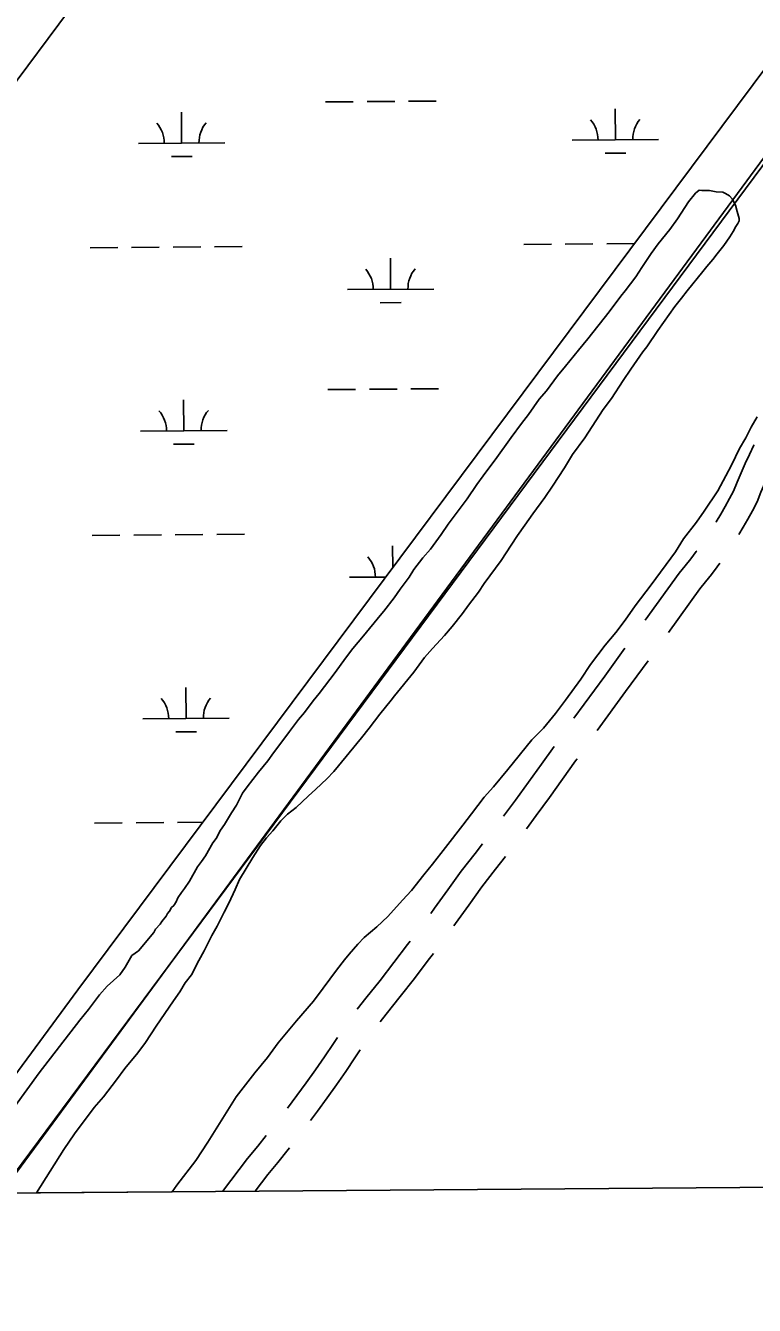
# Model space of a CAD drawing. Extents: x 3540316 to 3578335, y 553172 to 578787.
# Drawn here: x 3561395 to 3562239, y 558573 to 560053 of the extents above; entities that cross this region are included whole.
import ezdxf

# ---------------------------------------------------------------- set-up
doc = ezdxf.new("R2010")
doc.units = 0
for name, color, linetype in [('V-GRID-FRAM', 7, 'Continuous'), ('V-ROAD-CNTR', 7, 'Continuous'), ('V-SITE-VEGE', 7, 'Continuous'), ('V-TOPO-BNDY', 7, 'Continuous'), ('V-WETL-SWMP', 7, 'Continuous')]:
    doc.layers.add(name, color=color, linetype=linetype)

msp = doc.modelspace()

# ---------------------------------------------------------------- linework, layer by layer
at = {"layer": 'V-GRID-FRAM'}
msp.add_lwpolyline([(3544387.2, 576756), (3576013, 576999.8), (3576161.1, 558817.2), (3544519.4, 558573.3), (3544387.2, 576756)], dxfattribs=at)
at = {"layer": 'V-ROAD-CNTR'}
for points in [[(3563261.4, 561261.5), (3563251.4, 561219.6), (3562613.7, 560401.7), (3562266, 559915.3), (3561372.7, 558712.3), (3561361.3, 558699.6)], [(3562250.4, 559901.7), (3561374.3, 558712.5)], [(3562238.5, 559568.7), (3562238.2, 559568.1), (3562233, 559557.5), (3562228, 559546.9), (3562223.2, 559536.1), (3562218.6, 559525.2), (3562214.5, 559515.1), (3562210, 559506.4), (3562205, 559497.3), (3562199.8, 559488.4), (3562194.4, 559479.5), (3562194.2, 559479.2)], [(3562264.9, 559554.5), (3562260, 559544.5), (3562255.3, 559534.4), (3562250.7, 559524.1), (3562246.3, 559513.7), (3562241.8, 559502.5), (3562236.4, 559492.2), (3562231.1, 559482.6), (3562225.6, 559473.1), (3562220.7, 559465)], [(3562171.9, 559446), (3562171.3, 559445.1), (3562165.1, 559436.7), (3562158.7, 559428.6), (3562151.8, 559420.1), (3562112.4, 559365.6)], [(3562198.6, 559431.6), (3562195.5, 559427.4), (3562188.9, 559418.6), (3562182.2, 559409.9), (3562175.7, 559401.8), (3562139.1, 559351.3)], [(3562088.9, 559333.3), (3562065.5, 559301.1), (3562029.9, 559252.5)], [(3562115.6, 559318.9), (3562089.7, 559283.4), (3562056.6, 559238.2)], [(3562006.9, 559219.8), (3561992.3, 559199.3), (3561977.3, 559178.4), (3561962.1, 559157.6), (3561948.2, 559138.9)], [(3562033.5, 559205.5), (3562031.8, 559203.2), (3562016.8, 559181.9), (3562001.6, 559160.8), (3561986.2, 559139.8), (3561974.9, 559124.5)], [(3561924, 559107), (3561915.5, 559095.9), (3561899.3, 559075.3), (3561884, 559053.7), (3561868.6, 559032.5), (3561864.4, 559026.7)], [(3561950.7, 559092.6), (3561939.2, 559077.6), (3561923.4, 559057.4), (3561908.3, 559036.2), (3561892.8, 559014.8), (3561891.1, 559012.4)], [(3561840.5, 558994.7), (3561837.4, 558990.6), (3561821.5, 558969.8), (3561805.5, 558949.2), (3561789.2, 558928.7), (3561778.9, 558915.9)], [(3561867.2, 558980.3), (3561861.3, 558972.4), (3561845.3, 558951.5), (3561829, 558930.6), (3561812.6, 558910), (3561805.7, 558901.4)], [(3561756.2, 558883), (3561751.6, 558876.1), (3561741.2, 558860.9), (3561730.7, 558845.8), (3561720, 558830.8), (3561709.2, 558815.9), (3561698.4, 558801.4)], [(3561782.7, 558868.8), (3561776.5, 558859.4), (3561766, 558843.9), (3561755.2, 558828.5), (3561744.4, 558813.2), (3561733.3, 558798.1), (3561725.1, 558787.1)], [(3561673.8, 558769.8), (3561664.1, 558757.6), (3561652.1, 558743.1), (3561623.4, 558705.1)], [(3561700.7, 558755.4), (3561699.1, 558753.4), (3561687.4, 558738.7), (3561675.7, 558724.5), (3561661.2, 558705.4)]]:
    msp.add_lwpolyline(points, dxfattribs=at)
at = {"layer": 'V-SITE-VEGE'}
for p, q in [((3562174.9, 559863.1), (3562170.4, 559859.6)), ((3562178, 559862.7), (3562174.9, 559863.1)), ((3562186.9, 559862.6), (3562178, 559862.7)), ((3562194.4, 559861.2), (3562186.9, 559862.6)), ((3562162.4, 559849.5), (3562149.8, 559830)), ((3562170.4, 559859.6), (3562162.4, 559849.5)), ((3562202, 559860.7), (3562194.4, 559861.2)), ((3562205.1, 559859.3), (3562202, 559860.7)), ((3562209.9, 559856.6), (3562205.1, 559859.3)), ((3562213, 559853.1), (3562209.9, 559856.6)), ((3562216.9, 559845.5), (3562213, 559853.1)), ((3562218.6, 559838.4), (3562216.9, 559845.5)), ((3562221.2, 559830.4), (3562218.6, 559838.4)), ((3562140.8, 559817.7), (3562127.4, 559800.9)), ((3562149.8, 559830), (3562140.8, 559817.7)), ((3562214, 559815.3), (3562217.2, 559821.1)), ((3562217.2, 559821.1), (3562219.4, 559824.6)), ((3562219.4, 559824.6), (3562221.2, 559827.7)), ((3562221.2, 559827.7), (3562221.2, 559830.4)), ((3562203.3, 559799), (3562210.4, 559809.2)), ((3562210.4, 559809.2), (3562214, 559815.3)), ((3562119.3, 559789.9), (3562108.6, 559773.5)), ((3562127.4, 559800.9), (3562119.3, 559789.9)), ((3562190.7, 559782.7), (3562195.6, 559789.3)), ((3562195.6, 559789.3), (3562203.3, 559799)), ((3562108.6, 559773.5), (3562101.4, 559762.9)), ((3562179.1, 559769), (3562183.6, 559774.8)), ((3562183.6, 559774.8), (3562190.7, 559782.7)), ((3562101.4, 559762.9), (3562089.3, 559746.6)), ((3562160.7, 559746.5), (3562179.1, 559769)), ((3562089.3, 559746.6), (3562084.3, 559740.4)), ((3562154.4, 559738.1), (3562160.7, 559746.5)), ((3562084.3, 559740.4), (3562070.5, 559722.4)), ((3562146.8, 559728.4), (3562154.4, 559738.1)), ((3562070.5, 559722.4), (3562045.8, 559691)), ((3562127.1, 559700.6), (3562146.8, 559728.4)), ((3562114.1, 559681.7), (3562127.1, 559700.6)), ((3562045.8, 559691), (3562035.1, 559677.8)), ((3562035.1, 559677.8), (3562020.3, 559659.3)), ((3562095.7, 559656.1), (3562109.6, 559675.9)), ((3562109.6, 559675.9), (3562114.1, 559681.7)), ((3562020.3, 559659.3), (3562010.9, 559648.3)), ((3562086.7, 559642.8), (3562095.7, 559656.1)), ((3562010.9, 559648.3), (3561998.3, 559631)), ((3562073.3, 559622.1), (3562086.7, 559642.8)), ((3561998.3, 559631), (3561989.8, 559621.3)), ((3561989.8, 559621.3), (3561977.3, 559603.7)), ((3562063.8, 559609.3), (3562073.3, 559622.1)), ((3561977.3, 559603.7), (3561969.2, 559593.1)), ((3562042.3, 559576.6), (3562063.8, 559609.3)), ((3562241.7, 559600.8), (3562235, 559588.9)), ((3561969.2, 559593.1), (3561957.1, 559576.8)), ((3562235, 559588.9), (3562228.7, 559576.5)), ((3561957.1, 559576.8), (3561938.7, 559551.2)), ((3562028.4, 559557.2), (3562042.3, 559576.6)), ((3562228.7, 559576.5), (3562221.5, 559564.1)), ((3561938.7, 559551.2), (3561934.7, 559546.3)), ((3562019, 559542.1), (3562028.4, 559557.2)), ((3562221.5, 559564.1), (3562212, 559545.1)), ((3561934.7, 559546.3), (3561924.8, 559532.6)), ((3562005.1, 559520.9), (3562019, 559542.1)), ((3562212, 559545.1), (3562205.7, 559532.8)), ((3561917.7, 559522.5), (3561906.4, 559506.2)), ((3561924.8, 559532.6), (3561917.7, 559522.5)), ((3562205.7, 559532.8), (3562196.3, 559515.5)), ((3561982.2, 559488.7), (3561996.1, 559507.7)), ((3561996.1, 559507.7), (3562005.1, 559520.9)), ((3562196.3, 559515.5), (3562180.6, 559491.7)), ((3561906.4, 559506.2), (3561884.5, 559476.6)), ((3561973.2, 559475.5), (3561982.2, 559488.7)), ((3562171.6, 559478.9), (3562156.8, 559459.9)), ((3562180.6, 559491.7), (3562171.6, 559478.9)), ((3561876.4, 559464.7), (3561863.8, 559447.9)), ((3561884.5, 559476.6), (3561876.4, 559464.7)), ((3561957.1, 559452.5), (3561964.7, 559463.6)), ((3561964.7, 559463.6), (3561973.2, 559475.5)), ((3561863.8, 559447.9), (3561854.9, 559437.8)), ((3561945.8, 559434.9), (3561957.1, 559452.5)), ((3562156.8, 559459.9), (3562147.4, 559444.9)), ((3561854.9, 559437.8), (3561844.6, 559424.5)), ((3561926.1, 559408), (3561945.8, 559434.9)), ((3562147.4, 559444.9), (3562119.1, 559406.5)), ((3561844.6, 559424.5), (3561839.2, 559415.3)), ((3561839.2, 559415.3), (3561828.9, 559401.6)), ((3561919.4, 559398.2), (3561926.1, 559408)), ((3562119.1, 559406.5), (3562100.7, 559382.2)), ((3561821.7, 559391.4), (3561810.1, 559376)), ((3561828.9, 559401.6), (3561821.7, 559391.4)), ((3561907.7, 559383.2), (3561919.4, 559398.2)), ((3561810.1, 559376), (3561805.6, 559371.1)), ((3561888.9, 559358.5), (3561901, 559373.5)), ((3561901, 559373.5), (3561907.7, 559383.2)), ((3562100.7, 559382.2), (3562089.1, 559365.9)), ((3561805.6, 559371.1), (3561786.3, 559347.8)), ((3561880, 559348), (3561888.9, 559358.5)), ((3562089.1, 559365.9), (3562078.3, 559351.3)), ((3561786.3, 559347.8), (3561774.2, 559332.8)), ((3561866.1, 559333), (3561880, 559348)), ((3562078.3, 559351.3), (3562066.2, 559336.8)), ((3561774.2, 559332.8), (3561765.7, 559321.7)), ((3561857.1, 559322.4), (3561866.1, 559333)), ((3562066.2, 559336.8), (3562049.2, 559314.3)), ((3561765.7, 559321.7), (3561753.6, 559305.4)), ((3561844.6, 559305.6), (3561857.1, 559322.4)), ((3562049.2, 559314.3), (3562038, 559297.5)), ((3561753.6, 559305.4), (3561735.2, 559281.1)), ((3561822.2, 559278.3), (3561844.6, 559305.6)), ((3562038, 559297.5), (3562020.1, 559273.2)), ((3561728.1, 559272.3), (3561718.2, 559259.1)), ((3561735.2, 559281.1), (3561728.1, 559272.3)), ((3561805.2, 559257.1), (3561818.6, 559273.4)), ((3561818.6, 559273.4), (3561822.2, 559278.3)), ((3562020.1, 559273.2), (3562008.4, 559257.8)), ((3561718.2, 559259.1), (3561711.1, 559250.7)), ((3561793.1, 559240.8), (3561805.2, 559257.1)), ((3562008.4, 559257.8), (3561994.5, 559241)), ((3561711.1, 559250.7), (3561700.7, 559237)), ((3561784.1, 559229.8), (3561793.1, 559240.8)), ((3561994.5, 559241), (3561981.1, 559227.4)), ((3561693.1, 559226.4), (3561682.4, 559212.3)), ((3561700.7, 559237), (3561693.1, 559226.4)), ((3561751.9, 559190.9), (3561784.1, 559229.8)), ((3561981.1, 559227.4), (3561953.3, 559193)), ((3561682.4, 559212.3), (3561675.6, 559203.1)), ((3561675.6, 559203.1), (3561664.9, 559189.8)), ((3561664.9, 559189.8), (3561651.9, 559173.1)), ((3561731.3, 559170.2), (3561743.8, 559182.1)), ((3561743.8, 559182.1), (3561751.9, 559190.9)), ((3561953.3, 559193), (3561936.8, 559173.1)), ((3561651.9, 559173.1), (3561646.5, 559165.6)), ((3561722.4, 559162.3), (3561731.3, 559170.2)), ((3561936.8, 559173.1), (3561926, 559161.2)), ((3561639.3, 559151.9), (3561633.5, 559143)), ((3561646.5, 559165.6), (3561639.3, 559151.9)), ((3561708.5, 559149.1), (3561722.4, 559162.3)), ((3561926, 559161.2), (3561911.2, 559141.8)), ((3561633.5, 559143), (3561625.4, 559129.3)), ((3561690.7, 559133.7), (3561698.3, 559141.2)), ((3561698.3, 559141.2), (3561708.5, 559149.1)), ((3561911.2, 559141.8), (3561901.4, 559128.6)), ((3561620.9, 559122.7), (3561616, 559113.4)), ((3561625.4, 559129.3), (3561620.9, 559122.7)), ((3561674.1, 559113.9), (3561681.3, 559122.3)), ((3561681.3, 559122.3), (3561690.7, 559133.7)), ((3561901.4, 559128.6), (3561881.2, 559103)), ((3561611.9, 559108.1), (3561603.4, 559093.1)), ((3561616, 559113.4), (3561611.9, 559108.1)), ((3561667.4, 559105.1), (3561674.1, 559113.9)), ((3561603.4, 559093.1), (3561598.9, 559086.5)), ((3561658.4, 559091.4), (3561667.4, 559105.1)), ((3561881.2, 559103), (3561866.4, 559083.6)), ((3561594.4, 559080.3), (3561585, 559064)), ((3561598.9, 559086.5), (3561594.4, 559080.3)), ((3561643.1, 559065.7), (3561658.4, 559091.4)), ((3561866.4, 559083.6), (3561856.1, 559071.2)), ((3561585, 559064), (3561579.1, 559055.6)), ((3561638.1, 559054.2), (3561643.1, 559065.7)), ((3561856.1, 559071.2), (3561841.8, 559053.2)), ((3561576, 559050.7), (3561571.5, 559044.5)), ((3561579.1, 559055.6), (3561576, 559050.7)), ((3561630.5, 559038.3), (3561638.1, 559054.2)), ((3561841.8, 559053.2), (3561831.5, 559042.1)), ((3561564.3, 559033.5), (3561562.1, 559029.1)), ((3561567, 559035.7), (3561564.3, 559033.5)), ((3561569.7, 559040.1), (3561567, 559035.7)), ((3561571.5, 559044.5), (3561569.7, 559040.1)), ((3561625.1, 559028.2), (3561630.5, 559038.3)), ((3561831.5, 559042.1), (3561814.5, 559023.2)), ((3561558, 559023.3), (3561553.1, 559017.2)), ((3561559.8, 559026.4), (3561558, 559023.3)), ((3561562.1, 559029.1), (3561559.8, 559026.4)), ((3561617, 559011.8), (3561625.1, 559028.2)), ((3561814.5, 559023.2), (3561802, 559010.9)), ((3561543.7, 559004.4), (3561526, 558983.5)), ((3561545.9, 559008.3), (3561543.7, 559004.4)), ((3561551.3, 559014.1), (3561545.9, 559008.3)), ((3561553.1, 559017.2), (3561551.3, 559014.1)), ((3561611.1, 559001.2), (3561617, 559011.8)), ((3561802, 559010.9), (3561787.3, 558998.6)), ((3561602.1, 558983.5), (3561611.1, 559001.2)), ((3561779.7, 558991.1), (3561769.8, 558979.6)), ((3561787.3, 558998.6), (3561779.7, 558991.1)), ((3561518.3, 558977.9), (3561510.7, 558964.6)), ((3561526, 558983.5), (3561518.3, 558977.9)), ((3561595.8, 558972), (3561602.1, 558983.5)), ((3561769.8, 558979.6), (3561764.4, 558973)), ((3561510.7, 558964.6), (3561504.6, 558955.4)), ((3561587.3, 558955.7), (3561595.8, 558972)), ((3561755, 558961.1), (3561739.8, 558940.3)), ((3561764.4, 558973), (3561755, 558961.1)), ((3561504.6, 558955.4), (3561489.7, 558942.6)), ((3561573.8, 558935.8), (3561580.1, 558946.4)), ((3561580.1, 558946.4), (3561587.3, 558955.7)), ((3561481.1, 558932.3), (3561468.3, 558915.5)), ((3561489.7, 558942.6), (3561481.1, 558932.3)), ((3561566.6, 558925.7), (3561573.8, 558935.8)), ((3561739.8, 558940.3), (3561728.6, 558925.3)), ((3561468.3, 558915.5), (3561458.1, 558903.2)), ((3561546.4, 558896.1), (3561566.6, 558925.7)), ((3561728.6, 558925.3), (3561708.9, 558902.4)), ((3561458.1, 558903.2), (3561411.1, 558842.3)), ((3561708.9, 558902.4), (3561687.8, 558876.8)), ((3561534.3, 558877.5), (3561546.4, 558896.1)), ((3561525.4, 558865.2), (3561534.3, 558877.5)), ((3561687.8, 558876.8), (3561675.3, 558860.1)), ((3561510.1, 558847.1), (3561525.4, 558865.2)), ((3561675.3, 558860.1), (3561660.5, 558842.4)), ((3561411.1, 558842.3), (3561382.6, 558802.9)), ((3561500.7, 558834.3), (3561510.1, 558847.1)), ((3561660.5, 558842.4), (3561639, 558814.6)), ((3561485.5, 558814.5), (3561500.7, 558834.3)), ((3561474.7, 558802.1), (3561485.5, 558814.5)), ((3561639, 558814.6), (3561606.2, 558762.1)), ((3561451.9, 558771.7), (3561474.7, 558802.1)), ((3561439.8, 558753.6), (3561451.9, 558771.7)), ((3561408, 558703.5), (3561439.8, 558753.6)), ((3561606.2, 558762.1), (3561592.3, 558740.9)), ((3561592.3, 558740.9), (3561570.3, 558712.2)), ((3561570.3, 558712.2), (3561564.9, 558704.7)), ((3561564.9, 558704.7), (3561408, 558703.5))]:
    msp.add_line(p, q, dxfattribs=at)
at = {"layer": 'V-TOPO-BNDY'}
msp.add_line((3574076.3, 576984.9), (3560418.9, 558695.9), dxfattribs=at)
at = {"layer": 'V-WETL-SWMP'}
for p, q in [((3562273.8, 560034.5), (3561455.9, 558938.3)), ((3561790.6, 559965.4), (3561822.6, 559965.6)), ((3561838.6, 559965.8), (3561870.6, 559966)), ((3561575.9, 559917.3), (3561575.7, 559953.3)), ((3561742.6, 559965), (3561774.6, 559965.3)), ((3562077.8, 559921.2), (3562077.6, 559957.2)), ((3562027.8, 559920.8), (3562127.8, 559921.6)), ((3561525.9, 559916.9), (3561625.9, 559917.7)), ((3561564.1, 559901.8), (3561588.1, 559902)), ((3562066, 559905.7), (3562090, 559905.8)), ((3561470, 559796.4), (3561502, 559796.7)), ((3561518, 559796.8), (3561550, 559797)), ((3561566, 559797.2), (3561598, 559797.4)), ((3561614, 559797.5), (3561646, 559797.8)), ((3561971.9, 559800.3), (3562003.9, 559800.5)), ((3562019.9, 559800.7), (3562051.9, 559800.9)), ((3562067.9, 559801), (3562099.7, 559801.3)), ((3561817.7, 559748.4), (3561817.5, 559784.4)), ((3561767.7, 559748), (3561867.7, 559748.7)), ((3561805.8, 559732.8), (3561829.8, 559733)), ((3561745.2, 559632.4), (3561777.2, 559632.6)), ((3561793.2, 559632.7), (3561825.2, 559633)), ((3561841.2, 559633.1), (3561873.2, 559633.4)), ((3561578.5, 559584.7), (3561578.2, 559620.6)), ((3561528.5, 559584.3), (3561628.5, 559585)), ((3561566.6, 559569.1), (3561590.6, 559569.3)), ((3561472.6, 559463.8), (3561504.6, 559464)), ((3561520.6, 559464.1), (3561552.6, 559464.4)), ((3561568.6, 559464.5), (3561600.6, 559464.7)), ((3561616.6, 559464.9), (3561648.6, 559465.1)), ((3561820.2, 559426.6), (3561820, 559451.7)), ((3561770.3, 559415.3), (3561812, 559415.6)), ((3561581.1, 559252), (3561580.8, 559288)), ((3561531.1, 559251.6), (3561631.1, 559252.4)), ((3561569.2, 559236.5), (3561593.2, 559236.6)), ((3561475.2, 559131.1), (3561507.2, 559131.3)), ((3561523.2, 559131.5), (3561555.2, 559131.7)), ((3561571.2, 559131.8), (3561600.4, 559132.1)), ((3561455.9, 558938.3), (3561281.2, 558702.5))]:
    msp.add_line(p, q, dxfattribs=at)
for centre, start, end in [((3561520.7, 559917.4), 359.6699, 41.2135), ((3561631.2, 559918.2), 139.6699, 181.2135), ((3562022.6, 559921.2), 359.6699, 41.2135), ((3562133.1, 559922.1), 139.6699, 181.2135), ((3561762.5, 559748.4), 359.6699, 41.2135), ((3561873, 559749.3), 139.6699, 181.2135), ((3561523.3, 559584.7), 359.6699, 41.2135), ((3561633.7, 559585.6), 139.6699, 181.2135), ((3561765, 559415.7), 359.6699, 41.2135), ((3561525.8, 559252), 359.6699, 41.2135), ((3561636.3, 559252.9), 139.6699, 181.2135)]:
    msp.add_arc(centre, 35.2, start, end, dxfattribs=at)

doc.saveas('drawing.dxf')
